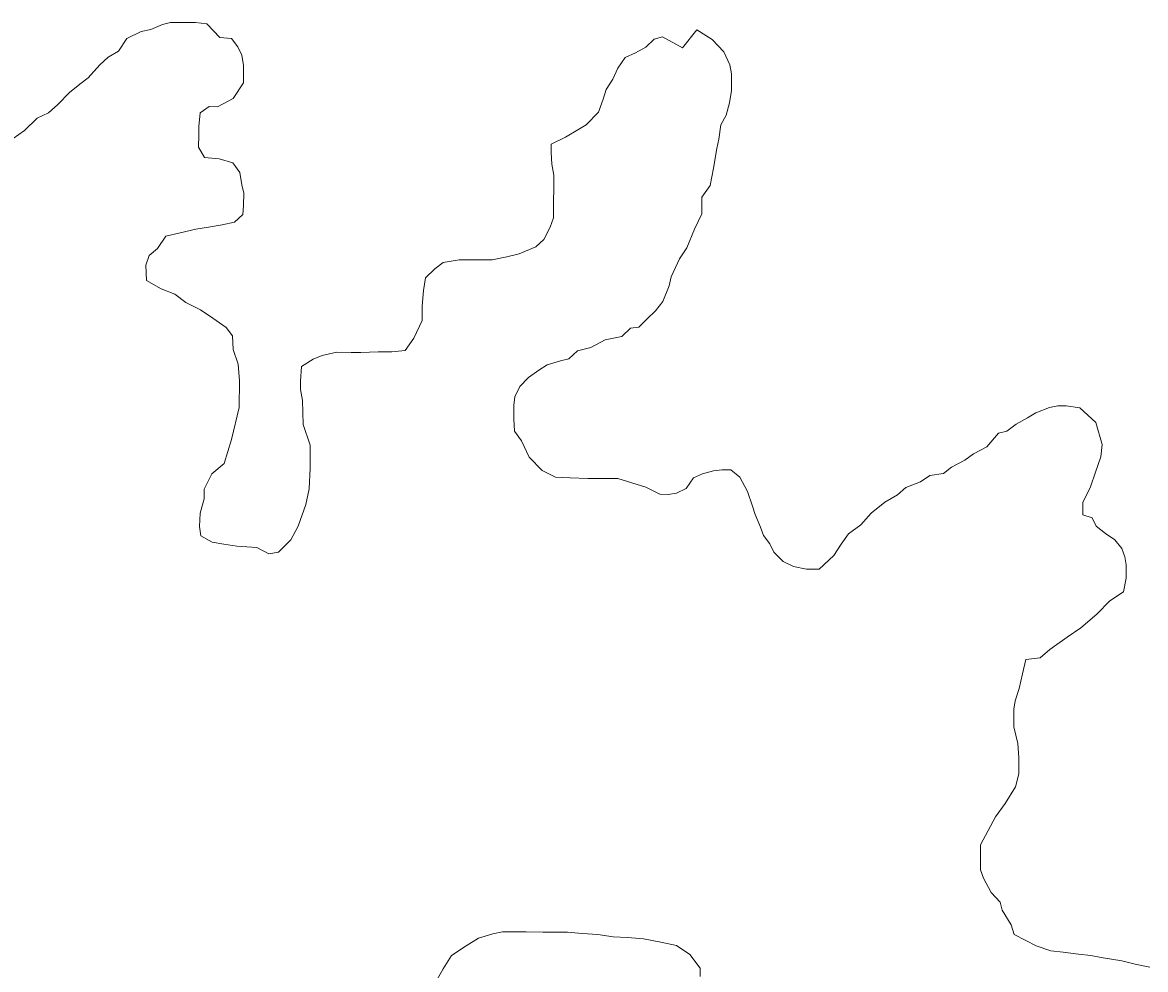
# Model space of a CAD drawing. Extents: x 553962 to 842807, y 8883888 to 9032388.
# Drawn here: x 804139.3 to 804410.4, y 9015137.1 to 9015365.8 of the extents above; entities that cross this region are included whole.
import ezdxf

# ---------------------------------------------------------------- set-up
doc = ezdxf.new("R2010")
doc.units = 0
doc.header["$LTSCALE"] = 200
doc.layers.add('1', color=7, linetype='Continuous', lineweight=13)

msp = doc.modelspace()

# ---------------------------------------------------------------- linework, layer by layer
at = {"layer": '1'}
for points in [[(804181.9, 9015338.7), (804181.9, 9015340.7), (804182.2, 9015344), (804184.4, 9015345.5), (804186.4, 9015345.4), (804190.2, 9015347.4), (804192.7, 9015351.2), (804192.7, 9015353.2), (804192.7, 9015355.4), (804192.3, 9015357.9), (804191.3, 9015359.9), (804189.8, 9015361.9), (804187, 9015362.2), (804183.8, 9015365.5), (804181.1, 9015365.8), (804178.1, 9015365.8), (804175.1, 9015365.8), (804173.1, 9015365.3), (804170.3, 9015364.1), (804168, 9015363.6), (804164.5, 9015361.9), (804162.5, 9015358.9), (804160, 9015357.4), (804158, 9015355.6), (804155.2, 9015352.4), (804153.2, 9015350.9), (804150.7, 9015348.9), (804147.9, 9015346), (804145.6, 9015344), (804142.9, 9015342.7), (804139.8, 9015339.7), (804137.1, 9015337.8)], [(804181.9, 9015338.7), (804181.9, 9015340.7), (804182.2, 9015344), (804184.4, 9015345.5), (804186.4, 9015345.4), (804190.2, 9015347.4), (804192.7, 9015351.2), (804192.7, 9015353.2), (804192.7, 9015355.4), (804192.3, 9015357.9), (804191.3, 9015359.9), (804189.8, 9015361.9), (804187, 9015362.2), (804183.8, 9015365.5), (804181.1, 9015365.8), (804178.1, 9015365.8), (804175.1, 9015365.8), (804173.1, 9015365.3), (804170.3, 9015364.1), (804168, 9015363.6), (804164.5, 9015361.9), (804162.5, 9015358.9), (804160, 9015357.4), (804158, 9015355.6), (804155.2, 9015352.4), (804153.2, 9015350.9), (804150.7, 9015348.9), (804147.9, 9015346), (804145.6, 9015344), (804142.9, 9015342.7), (804139.8, 9015339.7), (804137.1, 9015337.8)], [(804181.9, 9015338.7), (804181.9, 9015340.7), (804182.2, 9015344), (804184.4, 9015345.5), (804186.4, 9015345.4), (804190.2, 9015347.4), (804192.7, 9015351.2), (804192.7, 9015353.2), (804192.7, 9015355.4), (804192.3, 9015357.9), (804191.3, 9015359.9), (804189.8, 9015361.9), (804187, 9015362.2), (804183.8, 9015365.5), (804181.1, 9015365.8), (804178.1, 9015365.8), (804175.1, 9015365.8), (804173.1, 9015365.3), (804170.3, 9015364.1), (804168, 9015363.6), (804164.5, 9015361.9), (804162.5, 9015358.9), (804160, 9015357.4), (804158, 9015355.6), (804155.2, 9015352.4), (804153.2, 9015350.9), (804150.7, 9015348.9), (804147.9, 9015346), (804145.6, 9015344), (804142.9, 9015342.7), (804139.8, 9015339.7), (804137.1, 9015337.8)], [(804398.4, 9015269.2), (804394.5, 9015272.7), (804391.2, 9015273.2), (804389.2, 9015273.2), (804387.2, 9015272.8), (804383.9, 9015271.5), (804381.9, 9015270.3), (804379.2, 9015268.8), (804376.9, 9015267.1), (804374.9, 9015266.6), (804372.1, 9015263.3), (804368.9, 9015261.6), (804366.8, 9015260.1), (804363.6, 9015258.4), (804361.6, 9015256.9), (804358.3, 9015256.4), (804356.1, 9015254.9), (804352.5, 9015253.5), (804350.5, 9015251.7), (804347.5, 9015250), (804344.2, 9015247.3), (804341.7, 9015244.5), (804338.7, 9015242.3), (804336.9, 9015239.8), (804335.2, 9015237.1), (804331.6, 9015233.8), (804328.6, 9015233.8), (804325.4, 9015234.4), (804322.9, 9015235.6), (804320.7, 9015237.9), (804319.7, 9015239.9), (804318.2, 9015241.9), (804317.5, 9015243.9), (804316.2, 9015247), (804315.5, 9015249), (804314.3, 9015252.5), (804312.5, 9015256), (804310.3, 9015257.8), (804308.1, 9015257.8), (804306.1, 9015257.5), (804303.5, 9015256.8), (804301.3, 9015255.8), (804299.5, 9015253.3), (804297.2, 9015252.1), (804295.2, 9015251.8), (804293.2, 9015251.9), (804289.8, 9015253.6), (804283, 9015255.7), (804275.8, 9015255.7), (804271.5, 9015255.8), (804268, 9015256), (804264.8, 9015257.6), (804261.6, 9015260.8), (804259.8, 9015264.8), (804258.1, 9015267.1), (804257.9, 9015270.1), (804257.9, 9015273.4), (804258.2, 9015275.4), (804259.4, 9015277.9), (804261.5, 9015280.1), (804264, 9015281.8), (804266, 9015283.1), (804269.2, 9015284.1), (804271.2, 9015284.6), (804273.3, 9015286.5), (804276.5, 9015287.3), (804280, 9015289.2), (804284, 9015290), (804286.1, 9015292), (804288.1, 9015292.2), (804290.1, 9015294.2), (804292.1, 9015296.2), (804293.9, 9015298.4), (804295.4, 9015302.2), (804295.9, 9015304.4), (804297.9, 9015308.7), (804299.7, 9015311.4), (804301.5, 9015315.9), (804303.3, 9015319.6), (804303.3, 9015323.6), (804305.3, 9015326.4), (804306.1, 9015330.6), (804306.9, 9015335.4), (804307.4, 9015337.6), (804307.9, 9015341.1), (804309.2, 9015343.4), (804310, 9015346.4), (804310.5, 9015349.4), (804310.5, 9015353.4), (804310.1, 9015355.6), (804308.6, 9015358.7), (804305.8, 9015361.7), (804302.1, 9015364), (804298.6, 9015359.7)], [(804398.4, 9015269.2), (804394.5, 9015272.7), (804391.2, 9015273.2), (804389.2, 9015273.2), (804387.2, 9015272.8), (804383.9, 9015271.5), (804381.9, 9015270.3), (804379.2, 9015268.8), (804376.9, 9015267.1), (804374.9, 9015266.6), (804372.1, 9015263.3), (804368.9, 9015261.6), (804366.8, 9015260.1), (804363.6, 9015258.4), (804361.6, 9015256.9), (804358.3, 9015256.4), (804356.1, 9015254.9), (804352.5, 9015253.5), (804350.5, 9015251.7), (804347.5, 9015250), (804344.2, 9015247.3), (804341.7, 9015244.5), (804338.7, 9015242.3), (804336.9, 9015239.8), (804335.2, 9015237.1), (804331.6, 9015233.8), (804328.6, 9015233.8), (804325.4, 9015234.4), (804322.9, 9015235.6), (804320.7, 9015237.9), (804319.7, 9015239.9), (804318.2, 9015241.9), (804317.5, 9015243.9), (804316.2, 9015247), (804315.5, 9015249), (804314.3, 9015252.5), (804312.5, 9015256), (804310.3, 9015257.8), (804308.1, 9015257.8), (804306.1, 9015257.5), (804303.5, 9015256.8), (804301.3, 9015255.8), (804299.5, 9015253.3), (804297.2, 9015252.1), (804295.2, 9015251.8), (804293.2, 9015251.9), (804289.8, 9015253.6), (804283, 9015255.7), (804275.8, 9015255.7), (804271.5, 9015255.8), (804268, 9015256), (804264.8, 9015257.6), (804261.6, 9015260.8), (804259.8, 9015264.8), (804258.1, 9015267.1), (804257.9, 9015270.1), (804257.9, 9015273.4), (804258.2, 9015275.4), (804259.4, 9015277.9), (804261.5, 9015280.1), (804264, 9015281.8), (804266, 9015283.1), (804269.2, 9015284.1), (804271.2, 9015284.6), (804273.3, 9015286.5), (804276.5, 9015287.3), (804280, 9015289.2), (804284, 9015290), (804286.1, 9015292), (804288.1, 9015292.2), (804290.1, 9015294.2), (804292.1, 9015296.2), (804293.9, 9015298.4), (804295.4, 9015302.2), (804295.9, 9015304.4), (804297.9, 9015308.7), (804299.7, 9015311.4), (804301.5, 9015315.9), (804303.3, 9015319.6), (804303.3, 9015323.6), (804305.3, 9015326.4), (804306.1, 9015330.6), (804306.9, 9015335.4), (804307.4, 9015337.6), (804307.9, 9015341.1), (804309.2, 9015343.4), (804310, 9015346.4), (804310.5, 9015349.4), (804310.5, 9015353.4), (804310.1, 9015355.6), (804308.6, 9015358.7), (804305.8, 9015361.7), (804302.1, 9015364), (804298.6, 9015359.7)], [(804398.4, 9015269.2), (804394.5, 9015272.7), (804391.2, 9015273.2), (804389.2, 9015273.2), (804387.2, 9015272.8), (804383.9, 9015271.5), (804381.9, 9015270.3), (804379.2, 9015268.8), (804376.9, 9015267.1), (804374.9, 9015266.6), (804372.1, 9015263.3), (804368.9, 9015261.6), (804366.8, 9015260.1), (804363.6, 9015258.4), (804361.6, 9015256.9), (804358.3, 9015256.4), (804356.1, 9015254.9), (804352.5, 9015253.5), (804350.5, 9015251.7), (804347.5, 9015250), (804344.2, 9015247.3), (804341.7, 9015244.5), (804338.7, 9015242.3), (804336.9, 9015239.8), (804335.2, 9015237.1), (804331.6, 9015233.8), (804328.6, 9015233.8), (804325.4, 9015234.4), (804322.9, 9015235.6), (804320.7, 9015237.9), (804319.7, 9015239.9), (804318.2, 9015241.9), (804317.5, 9015243.9), (804316.2, 9015247), (804315.5, 9015249), (804314.3, 9015252.5), (804312.5, 9015256), (804310.3, 9015257.8), (804308.1, 9015257.8), (804306.1, 9015257.5), (804303.5, 9015256.8), (804301.3, 9015255.8), (804299.5, 9015253.3), (804297.2, 9015252.1), (804295.2, 9015251.8), (804293.2, 9015251.9), (804289.8, 9015253.6), (804283, 9015255.7), (804275.8, 9015255.7), (804271.5, 9015255.8), (804268, 9015256), (804264.8, 9015257.6), (804261.6, 9015260.8), (804259.8, 9015264.8), (804258.1, 9015267.1), (804257.9, 9015270.1), (804257.9, 9015273.4), (804258.2, 9015275.4), (804259.4, 9015277.9), (804261.5, 9015280.1), (804264, 9015281.8), (804266, 9015283.1), (804269.2, 9015284.1), (804271.2, 9015284.6), (804273.3, 9015286.5), (804276.5, 9015287.3), (804280, 9015289.2), (804284, 9015290), (804286.1, 9015292), (804288.1, 9015292.2), (804290.1, 9015294.2), (804292.1, 9015296.2), (804293.9, 9015298.4), (804295.4, 9015302.2), (804295.9, 9015304.4), (804297.9, 9015308.7), (804299.7, 9015311.4), (804301.5, 9015315.9), (804303.3, 9015319.6), (804303.3, 9015323.6), (804305.3, 9015326.4), (804306.1, 9015330.6), (804306.9, 9015335.4), (804307.4, 9015337.6), (804307.9, 9015341.1), (804309.2, 9015343.4), (804310, 9015346.4), (804310.5, 9015349.4), (804310.5, 9015353.4), (804310.1, 9015355.6), (804308.6, 9015358.7), (804305.8, 9015361.7), (804302.1, 9015364), (804298.6, 9015359.7)], [(804298.6, 9015359.7), (804293.8, 9015362.3), (804291.8, 9015361.8), (804289.8, 9015359.8), (804287.3, 9015358.5), (804284.8, 9015357.3), (804283, 9015354.8), (804281.8, 9015352.1), (804280.2, 9015349.6), (804279.5, 9015347.3), (804278.4, 9015344.1), (804275.4, 9015341.1), (804273.4, 9015339.9), (804270.4, 9015338.1), (804266.9, 9015336.4), (804266.9, 9015334.4), (804267.1, 9015331.6), (804267.6, 9015328.9), (804267.6, 9015325.9), (804267.5, 9015322.4), (804267.5, 9015318.6), (804266.7, 9015316.4), (804265.2, 9015313.4), (804263.2, 9015311.6), (804259.2, 9015309.9), (804256.2, 9015309.2), (804252.7, 9015308.5), (804250.4, 9015308.5), (804246.9, 9015308.5), (804244.7, 9015308.5), (804240.9, 9015307.8), (804238.9, 9015306.3), (804236.6, 9015304.1), (804236.1, 9015301.1), (804235.8, 9015297.3), (804235.8, 9015293.8), (804233.8, 9015289.6), (804231.7, 9015286.6), (804228.5, 9015286.3), (804225.2, 9015286.3), (804221, 9015286.1), (804218.7, 9015286.1), (804215.2, 9015286.2), (804211.7, 9015285.4), (804209.5, 9015284.5), (804206.7, 9015282.7), (804206.4, 9015279.2), (804206.4, 9015277.2), (804206.9, 9015274.5), (804207.1, 9015268.7), (804208.8, 9015263.7), (804208.8, 9015258.2), (804208.5, 9015253.2), (804207.7, 9015249.4), (804205.9, 9015244.2), (804204.1, 9015240.9), (804201.1, 9015237.9), (804198.8, 9015237.5), (804195.9, 9015239), (804191.1, 9015239.3), (804187.9, 9015239.8), (804185.1, 9015240.3), (804182.4, 9015241.8), (804182.1, 9015244.1), (804182.2, 9015247.3), (804183.2, 9015250.8), (804183.2, 9015253.1), (804185, 9015256.8), (804188, 9015259.3), (804189.8, 9015265.1), (804191.6, 9015272.8), (804191.7, 9015279.3), (804191.4, 9015283.3), (804190.2, 9015286.8), (804190, 9015290.1), (804188.5, 9015292.1), (804185.3, 9015294.4), (804182.3, 9015296.4), (804178.8, 9015298.2), (804176.1, 9015300.2), (804172.8, 9015301.5), (804169.3, 9015303.5), (804169.1, 9015307.2), (804169.9, 9015309.5), (804171.9, 9015311.2), (804173.9, 9015314.2), (804177.4, 9015315), (804181.2, 9015315.9), (804184.2, 9015316.4), (804187.5, 9015316.9), (804190.5, 9015317.6), (804192.5, 9015319.4), (804192.7, 9015321.6), (804192.8, 9015324.6), (804192.3, 9015326.6), (804191.8, 9015329.6), (804190.1, 9015331.9), (804186.8, 9015332.9), (804183.3, 9015333.2), (804181.8, 9015335.7), (804181.9, 9015338.7)], [(804298.6, 9015359.7), (804293.8, 9015362.3), (804291.8, 9015361.8), (804289.8, 9015359.8), (804287.3, 9015358.5), (804284.8, 9015357.3), (804283, 9015354.8), (804281.8, 9015352.1), (804280.2, 9015349.6), (804279.5, 9015347.3), (804278.4, 9015344.1), (804275.4, 9015341.1), (804273.4, 9015339.9), (804270.4, 9015338.1), (804266.9, 9015336.4), (804266.9, 9015334.4), (804267.1, 9015331.6), (804267.6, 9015328.9), (804267.6, 9015325.9), (804267.5, 9015322.4), (804267.5, 9015318.6), (804266.7, 9015316.4), (804265.2, 9015313.4), (804263.2, 9015311.6), (804259.2, 9015309.9), (804256.2, 9015309.2), (804252.7, 9015308.5), (804250.4, 9015308.5), (804246.9, 9015308.5), (804244.7, 9015308.5), (804240.9, 9015307.8), (804238.9, 9015306.3), (804236.6, 9015304.1), (804236.1, 9015301.1), (804235.8, 9015297.3), (804235.8, 9015293.8), (804233.8, 9015289.6), (804231.7, 9015286.6), (804228.5, 9015286.3), (804225.2, 9015286.3), (804221, 9015286.1), (804218.7, 9015286.1), (804215.2, 9015286.2), (804211.7, 9015285.4), (804209.5, 9015284.5), (804206.7, 9015282.7), (804206.4, 9015279.2), (804206.4, 9015277.2), (804206.9, 9015274.5), (804207.1, 9015268.7), (804208.8, 9015263.7), (804208.8, 9015258.2), (804208.5, 9015253.2), (804207.7, 9015249.4), (804205.9, 9015244.2), (804204.1, 9015240.9), (804201.1, 9015237.9), (804198.8, 9015237.5), (804195.9, 9015239), (804191.1, 9015239.3), (804187.9, 9015239.8), (804185.1, 9015240.3), (804182.4, 9015241.8), (804182.1, 9015244.1), (804182.2, 9015247.3), (804183.2, 9015250.8), (804183.2, 9015253.1), (804185, 9015256.8), (804188, 9015259.3), (804189.8, 9015265.1), (804191.6, 9015272.8), (804191.7, 9015279.3), (804191.4, 9015283.3), (804190.2, 9015286.8), (804190, 9015290.1), (804188.5, 9015292.1), (804185.3, 9015294.4), (804182.3, 9015296.4), (804178.8, 9015298.2), (804176.1, 9015300.2), (804172.8, 9015301.5), (804169.3, 9015303.5), (804169.1, 9015307.2), (804169.9, 9015309.5), (804171.9, 9015311.2), (804173.9, 9015314.2), (804177.4, 9015315), (804181.2, 9015315.9), (804184.2, 9015316.4), (804187.5, 9015316.9), (804190.5, 9015317.6), (804192.5, 9015319.4), (804192.7, 9015321.6), (804192.8, 9015324.6), (804192.3, 9015326.6), (804191.8, 9015329.6), (804190.1, 9015331.9), (804186.8, 9015332.9), (804183.3, 9015333.2), (804181.8, 9015335.7), (804181.9, 9015338.7)], [(804298.6, 9015359.7), (804293.8, 9015362.3), (804291.8, 9015361.8), (804289.8, 9015359.8), (804287.3, 9015358.5), (804284.8, 9015357.3), (804283, 9015354.8), (804281.8, 9015352.1), (804280.2, 9015349.6), (804279.5, 9015347.3), (804278.4, 9015344.1), (804275.4, 9015341.1), (804273.4, 9015339.9), (804270.4, 9015338.1), (804266.9, 9015336.4), (804266.9, 9015334.4), (804267.1, 9015331.6), (804267.6, 9015328.9), (804267.6, 9015325.9), (804267.5, 9015322.4), (804267.5, 9015318.6), (804266.7, 9015316.4), (804265.2, 9015313.4), (804263.2, 9015311.6), (804259.2, 9015309.9), (804256.2, 9015309.2), (804252.7, 9015308.5), (804250.4, 9015308.5), (804246.9, 9015308.5), (804244.7, 9015308.5), (804240.9, 9015307.8), (804238.9, 9015306.3), (804236.6, 9015304.1), (804236.1, 9015301.1), (804235.8, 9015297.3), (804235.8, 9015293.8), (804233.8, 9015289.6), (804231.7, 9015286.6), (804228.5, 9015286.3), (804225.2, 9015286.3), (804221, 9015286.1), (804218.7, 9015286.1), (804215.2, 9015286.2), (804211.7, 9015285.4), (804209.5, 9015284.5), (804206.7, 9015282.7), (804206.4, 9015279.2), (804206.4, 9015277.2), (804206.9, 9015274.5), (804207.1, 9015268.7), (804208.8, 9015263.7), (804208.8, 9015258.2), (804208.5, 9015253.2), (804207.7, 9015249.4), (804205.9, 9015244.2), (804204.1, 9015240.9), (804201.1, 9015237.9), (804198.8, 9015237.5), (804195.9, 9015239), (804191.1, 9015239.3), (804187.9, 9015239.8), (804185.1, 9015240.3), (804182.4, 9015241.8), (804182.1, 9015244.1), (804182.2, 9015247.3), (804183.2, 9015250.8), (804183.2, 9015253.1), (804185, 9015256.8), (804188, 9015259.3), (804189.8, 9015265.1), (804191.6, 9015272.8), (804191.7, 9015279.3), (804191.4, 9015283.3), (804190.2, 9015286.8), (804190, 9015290.1), (804188.5, 9015292.1), (804185.3, 9015294.4), (804182.3, 9015296.4), (804178.8, 9015298.2), (804176.1, 9015300.2), (804172.8, 9015301.5), (804169.3, 9015303.5), (804169.1, 9015307.2), (804169.9, 9015309.5), (804171.9, 9015311.2), (804173.9, 9015314.2), (804177.4, 9015315), (804181.2, 9015315.9), (804184.2, 9015316.4), (804187.5, 9015316.9), (804190.5, 9015317.6), (804192.5, 9015319.4), (804192.7, 9015321.6), (804192.8, 9015324.6), (804192.3, 9015326.6), (804191.8, 9015329.6), (804190.1, 9015331.9), (804186.8, 9015332.9), (804183.3, 9015333.2), (804181.8, 9015335.7), (804181.9, 9015338.7)], [(804411.4, 9015137.7), (804407.9, 9015138.4), (804404.7, 9015139.2), (804399.7, 9015140), (804397.2, 9015140.5), (804394.2, 9015140.8), (804390.5, 9015141.3), (804387.5, 9015141.6), (804384, 9015142.8), (804381.5, 9015144.1), (804378.7, 9015145.6), (804378, 9015147.9), (804375.8, 9015151.4), (804375.3, 9015153.4), (804373.1, 9015155.7), (804371.3, 9015159.2), (804370.6, 9015161.2), (804370.6, 9015164.5), (804370.6, 9015167.2), (804372.4, 9015170.7), (804374.2, 9015174), (804376.5, 9015177.2), (804379, 9015181.2), (804379.8, 9015184.4), (804379.8, 9015188.2), (804379.6, 9015191.7), (804379.1, 9015193.7), (804378.6, 9015195.7), (804378.6, 9015197.7), (804378.6, 9015200), (804378.9, 9015202), (804379.9, 9015205), (804380.7, 9015208.5), (804381.5, 9015212), (804385, 9015212.4), (804387.3, 9015214.4), (804391.5, 9015217.4), (804394.8, 9015219.6), (804398.6, 9015222.9), (804401.8, 9015226.1), (804405.1, 9015228.3), (804405.7, 9015231.6), (804405.7, 9015234.8), (804405.4, 9015236.8), (804404.7, 9015238.8), (804403, 9015240.9), (804400.7, 9015242.4), (804398.5, 9015244.2), (804397.5, 9015246.2), (804395.3, 9015246.9), (804395.3, 9015249.9), (804397.1, 9015253.7), (804398.3, 9015257.2), (804399.6, 9015260.9), (804399.9, 9015263.9), (804398.4, 9015269.2)], [(804411.4, 9015137.7), (804407.9, 9015138.4), (804404.7, 9015139.2), (804399.7, 9015140), (804397.2, 9015140.5), (804394.2, 9015140.8), (804390.5, 9015141.3), (804387.5, 9015141.6), (804384, 9015142.8), (804381.5, 9015144.1), (804378.7, 9015145.6), (804378, 9015147.9), (804375.8, 9015151.4), (804375.3, 9015153.4), (804373.1, 9015155.7), (804371.3, 9015159.2), (804370.6, 9015161.2), (804370.6, 9015164.5), (804370.6, 9015167.2), (804372.4, 9015170.7), (804374.2, 9015174), (804376.5, 9015177.2), (804379, 9015181.2), (804379.8, 9015184.4), (804379.8, 9015188.2), (804379.6, 9015191.7), (804379.1, 9015193.7), (804378.6, 9015195.7), (804378.6, 9015197.7), (804378.6, 9015200), (804378.9, 9015202), (804379.9, 9015205), (804380.7, 9015208.5), (804381.5, 9015212), (804385, 9015212.4), (804387.3, 9015214.4), (804391.5, 9015217.4), (804394.8, 9015219.6), (804398.6, 9015222.9), (804401.8, 9015226.1), (804405.1, 9015228.3), (804405.7, 9015231.6), (804405.7, 9015234.8), (804405.4, 9015236.8), (804404.7, 9015238.8), (804403, 9015240.9), (804400.7, 9015242.4), (804398.5, 9015244.2), (804397.5, 9015246.2), (804395.3, 9015246.9), (804395.3, 9015249.9), (804397.1, 9015253.7), (804398.3, 9015257.2), (804399.6, 9015260.9), (804399.9, 9015263.9), (804398.4, 9015269.2)], [(804411.4, 9015137.7), (804407.9, 9015138.4), (804404.7, 9015139.2), (804399.7, 9015140), (804397.2, 9015140.5), (804394.2, 9015140.8), (804390.5, 9015141.3), (804387.5, 9015141.6), (804384, 9015142.8), (804381.5, 9015144.1), (804378.7, 9015145.6), (804378, 9015147.9), (804375.8, 9015151.4), (804375.3, 9015153.4), (804373.1, 9015155.7), (804371.3, 9015159.2), (804370.6, 9015161.2), (804370.6, 9015164.5), (804370.6, 9015167.2), (804372.4, 9015170.7), (804374.2, 9015174), (804376.5, 9015177.2), (804379, 9015181.2), (804379.8, 9015184.4), (804379.8, 9015188.2), (804379.6, 9015191.7), (804379.1, 9015193.7), (804378.6, 9015195.7), (804378.6, 9015197.7), (804378.6, 9015200), (804378.9, 9015202), (804379.9, 9015205), (804380.7, 9015208.5), (804381.5, 9015212), (804385, 9015212.4), (804387.3, 9015214.4), (804391.5, 9015217.4), (804394.8, 9015219.6), (804398.6, 9015222.9), (804401.8, 9015226.1), (804405.1, 9015228.3), (804405.7, 9015231.6), (804405.7, 9015234.8), (804405.4, 9015236.8), (804404.7, 9015238.8), (804403, 9015240.9), (804400.7, 9015242.4), (804398.5, 9015244.2), (804397.5, 9015246.2), (804395.3, 9015246.9), (804395.3, 9015249.9), (804397.1, 9015253.7), (804398.3, 9015257.2), (804399.6, 9015260.9), (804399.9, 9015263.9), (804398.4, 9015269.2)], [(804238.8, 9015133.6), (804240.9, 9015137.3), (804242.9, 9015140.5), (804246.4, 9015142.8), (804249.4, 9015144.7), (804252.9, 9015145.7), (804255.2, 9015146.2), (804257.7, 9015146.2), (804260.9, 9015146.2), (804264.9, 9015146.1), (804268.4, 9015146.1), (804270.9, 9015146.1), (804274.4, 9015145.8), (804278.2, 9015145.6), (804281.9, 9015145), (804285.4, 9015144.8), (804289.2, 9015144.5), (804293.4, 9015143.7), (804297.2, 9015142.9), (804300.4, 9015140.7), (804302.9, 9015137.4), (804302.9, 9015135.4)], [(804238.8, 9015133.6), (804240.9, 9015137.3), (804242.9, 9015140.5), (804246.4, 9015142.8), (804249.4, 9015144.7), (804252.9, 9015145.7), (804255.2, 9015146.2), (804257.7, 9015146.2), (804260.9, 9015146.2), (804264.9, 9015146.1), (804268.4, 9015146.1), (804270.9, 9015146.1), (804274.4, 9015145.8), (804278.2, 9015145.6), (804281.9, 9015145), (804285.4, 9015144.8), (804289.2, 9015144.5), (804293.4, 9015143.7), (804297.2, 9015142.9), (804300.4, 9015140.7), (804302.9, 9015137.4), (804302.9, 9015135.4)]]:
    msp.add_lwpolyline(points, dxfattribs=at)

doc.saveas('drawing.dxf')
